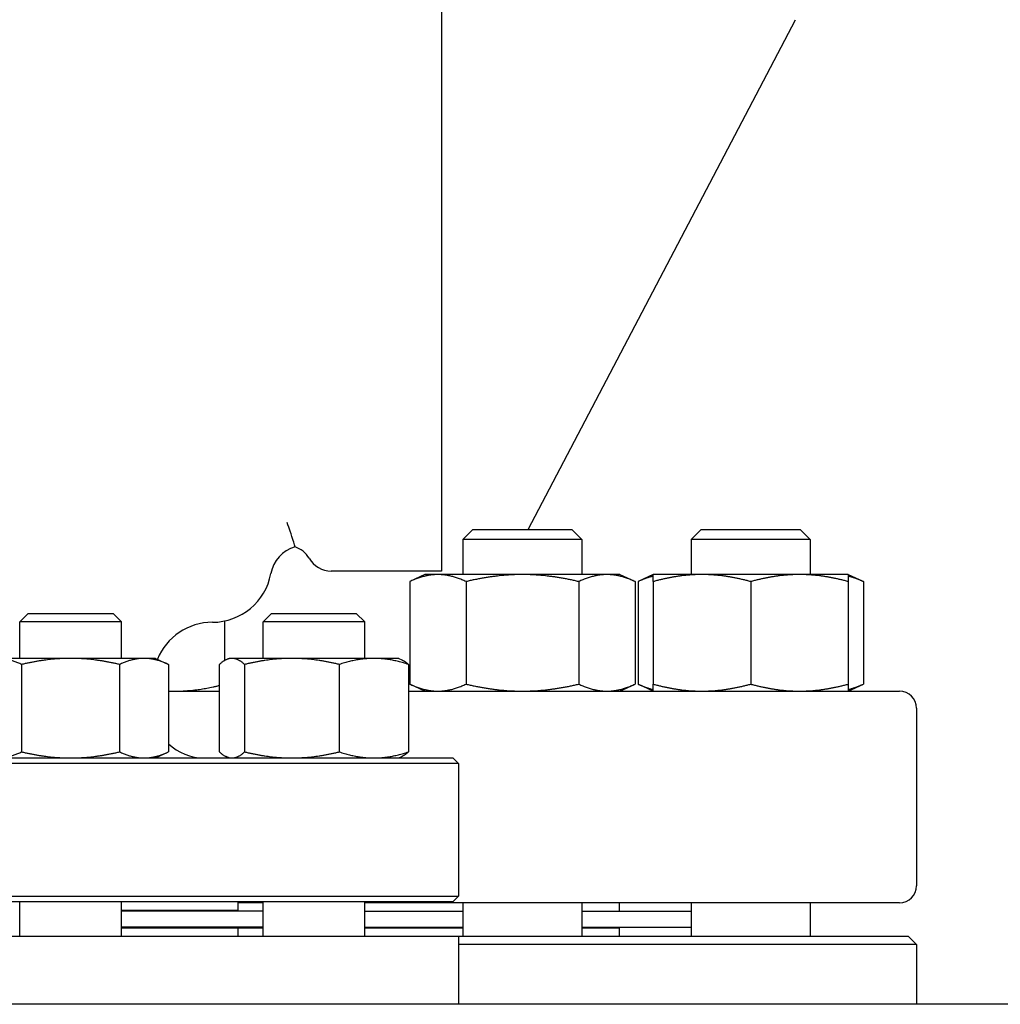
# Model space of a CAD drawing. Header units: inches. Extents: x 24 to 1128, y -94 to 748.
# Tile 522 of 573: x 946.08 to 953.31, y 297.5 to 304.76. Entities that reach past the tile are written whole.
import ezdxf

# ---------------------------------------------------------------- set-up
doc = ezdxf.new("R2010")
doc.units = ezdxf.units.IN
doc.header["$LTSCALE"] = 32
doc.header["$MEASUREMENT"] = 0
doc.layers.add('Visible (ANSI)', color=7, linetype='Continuous', lineweight=30)

msp = doc.modelspace()

# ---------------------------------------------------------------- linework, layer by layer
at = {"layer": 'Visible (ANSI)'}
for p, q in [((949.19166, 304.94362), (949.19166, 300.69362)), ((949.83085, 300.99862), (951.80034, 304.75596)), ((949.42327, 300.99862), (949.35036, 300.92571)), ((949.42327, 300.99862), (950.15244, 300.99862)), ((950.15244, 300.99862), (950.22536, 300.92571)), ((951.1056, 300.99862), (951.03268, 300.92571)), ((951.1056, 300.99862), (951.83476, 300.99862)), ((951.83476, 300.99862), (951.90768, 300.92571)), ((950.22536, 300.92571), (949.35036, 300.92571)), ((949.35036, 300.92571), (949.35036, 300.66762)), ((950.22536, 300.92571), (950.22536, 300.66762)), ((951.90768, 300.92571), (951.03268, 300.92571)), ((951.03268, 300.92571), (951.03268, 300.66762)), ((951.90768, 300.92571), (951.90768, 300.66762)), ((949.19166, 300.69362), (948.37916, 300.69362)), ((949.06886, 300.66762), (948.95763, 300.61576)), ((949.16519, 300.66762), (949.06886, 300.66762)), ((949.78786, 300.66762), (949.16519, 300.66762)), ((950.41053, 300.66762), (949.78786, 300.66762)), ((950.50686, 300.66762), (950.41053, 300.66762)), ((950.50686, 300.66762), (950.61809, 300.61576)), ((950.75118, 300.66762), (950.63995, 300.61576)), ((951.11068, 300.66762), (950.75118, 300.66762)), ((951.82968, 300.66762), (951.11068, 300.66762)), ((952.18918, 300.66762), (951.82968, 300.66762)), ((952.18918, 300.66762), (952.30041, 300.61576)), ((948.95763, 300.61576), (948.95763, 299.86049)), ((949.37274, 300.61576), (949.37274, 299.86049)), ((950.20297, 300.61576), (950.20297, 299.86049)), ((950.61809, 300.61576), (950.61809, 299.86049)), ((950.63995, 300.61576), (950.63995, 299.86049)), ((950.75118, 300.61576), (950.75118, 299.86049)), ((951.47018, 300.61576), (951.47018, 299.86049)), ((952.18918, 300.61576), (952.18918, 299.86049)), ((952.30041, 300.61576), (952.30041, 299.86049)), ((946.1468, 300.38112), (946.0843, 300.31862)), ((946.1468, 300.38112), (946.7718, 300.38112)), ((946.7718, 300.38112), (946.8343, 300.31862)), ((947.93951, 300.38112), (947.87701, 300.31862)), ((947.93951, 300.38112), (948.56451, 300.38112)), ((948.56451, 300.38112), (948.62701, 300.31862)), ((946.8343, 300.31862), (946.0843, 300.31862)), ((946.0843, 300.05012), (946.0843, 300.31862)), ((946.8343, 300.05012), (946.8343, 300.31862)), ((947.59299, 300.32524), (947.59299, 300.03355)), ((948.62701, 300.31862), (947.87701, 300.31862)), ((947.87701, 300.05012), (947.87701, 300.31862)), ((948.62701, 300.05012), (948.62701, 300.31862)), ((946.4593, 300.05012), (945.91804, 300.05012)), ((946.09846, 300.00504), (946.09846, 299.36121)), ((947.00057, 300.05012), (946.4593, 300.05012)), ((946.82015, 300.00504), (946.82015, 299.36121)), ((947.0843, 300.05012), (947.00057, 300.05012)), ((947.0843, 300.05012), (947.18099, 300.00504)), ((947.18099, 300.00504), (947.18099, 299.36121)), ((947.55492, 300.00504), (947.55492, 299.36121)), ((947.62701, 300.05012), (947.60497, 300.03984)), ((947.64831, 300.05012), (947.62701, 300.05012)), ((948.09025, 300.05012), (947.64831, 300.05012)), ((947.7417, 300.00504), (947.7417, 299.36121)), ((948.69396, 300.05012), (948.09025, 300.05012)), ((948.4388, 300.00504), (948.4388, 299.36121)), ((948.87701, 300.05012), (948.69396, 300.05012)), ((948.87701, 300.05012), (948.89906, 300.03984)), ((948.94911, 300.00504), (948.94911, 299.36121)), ((949.06886, 299.80862), (948.95763, 299.86049)), ((950.50686, 299.80862), (950.61809, 299.86049)), ((950.75118, 299.80862), (950.63995, 299.86049)), ((952.18918, 299.80862), (952.30041, 299.86049)), ((947.18099, 299.80862), (947.55492, 299.80862)), ((948.94911, 299.80862), (952.56666, 299.80862)), ((952.69166, 299.68362), (952.69166, 298.37362)), ((947.0843, 299.31612), (947.18099, 299.36121)), ((949.31666, 299.27446), (941.06666, 299.27446)), ((941.10833, 299.31612), (949.275, 299.31612)), ((947.62701, 299.31612), (947.60497, 299.32641)), ((948.87701, 299.31612), (948.89906, 299.32641)), ((949.275, 299.31612), (949.31666, 299.27446)), ((949.31666, 299.27446), (949.31666, 298.29779)), ((941.06666, 298.29779), (949.31666, 298.29779)), ((949.275, 298.25612), (941.10833, 298.25612)), ((946.0843, 298.00362), (946.0843, 298.25612)), ((946.8343, 298.00362), (946.8343, 298.25612)), ((947.69166, 298.25612), (947.69166, 298.19362)), ((947.87701, 298.24862), (947.69166, 298.24862)), ((947.87701, 298.00362), (947.87701, 298.25612)), ((948.62701, 298.00362), (948.62701, 298.25612)), ((952.56666, 298.24862), (948.62701, 298.24862)), ((949.275, 298.25612), (949.31666, 298.29779)), ((949.35036, 298.24862), (949.35036, 298.00362)), ((950.22536, 298.24862), (950.22536, 298.00362)), ((950.50166, 298.24862), (950.50166, 298.18862)), ((951.03268, 298.24862), (951.03268, 298.00362)), ((951.90768, 298.24862), (951.90768, 298.00362)), ((946.8343, 298.19362), (947.69166, 298.19362)), ((947.87701, 298.18862), (946.8343, 298.18862)), ((947.56666, 298.18862), (947.56666, 298.19362)), ((948.62701, 298.18862), (949.35036, 298.18862)), ((950.22536, 298.18862), (951.03268, 298.18862)), ((947.87701, 298.06862), (946.8343, 298.06862)), ((946.8343, 298.06362), (947.69166, 298.06362)), ((947.56666, 298.06362), (947.56666, 298.06862)), ((947.69166, 298.06362), (947.87701, 298.06362)), ((947.69166, 298.06362), (947.69166, 298.00362)), ((948.62701, 298.06862), (949.35036, 298.06862)), ((948.62701, 298.06362), (949.35036, 298.06362)), ((950.22536, 298.06862), (951.03268, 298.06862)), ((950.22536, 298.06362), (950.50166, 298.06362)), ((950.38166, 298.06862), (950.38166, 298.06362)), ((950.50166, 298.06362), (950.50166, 298.00362)), ((941.06666, 298.00362), (949.31666, 298.00362)), ((949.31666, 298.00362), (952.62916, 298.00362)), ((949.31666, 298.00362), (949.31666, 297.50112)), ((952.62916, 298.00362), (952.69166, 297.94112)), ((952.69166, 297.94112), (949.31666, 297.94112)), ((952.69166, 297.94112), (952.69166, 297.50112)), ((971.37916, 297.50112), (914.97407, 297.50112))]:
    msp.add_line(p, q, dxfattribs=at)
for centre, radius, start, end in [((948.18066, 300.63112), 0.25, 105.726524, 169.736126), ((948.0544, 300.69362), 0.1875, 30, 71.821374), ((948.37916, 300.88112), 0.1875, 210, 270), ((947.50416, 300.75362), 0.4375, 270, 349.736126), ((947.50416, 299.87862), 0.4375, 90, 157.883581), ((952.56666, 299.68362), 0.125, 0, 90), ((947.44166, 299.69112), 0.375, 225.96252, 270), ((952.56666, 298.37362), 0.125, 270, 0)]:
    msp.add_arc(centre, radius, start, end, dxfattribs=at)
for points, knots in [([(948.07757, 300.98627), (948.0707, 301.00572), (948.06307, 301.02722), (948.05466, 301.05082), (948.05453, 301.05118), (948.0544, 301.05153)], [-0.43766484, -0.43766484, -0.43766484, -0.43766484, 0, 0, 0.00667265, 0.00667265, 0.00667265, 0.00667265]), ([(948.11295, 300.87178), (948.11294, 300.87178), (948.11217, 300.87456), (948.10645, 300.89558), (948.09677, 300.93189), (948.07757, 300.98627)], [-1.6651117, -1.6651117, -1.6651117, -1.6651117, -1.2234638, -1.2234638, 0, 0, 0, 0])]:
    msp.add_open_spline(points, degree=3, knots=knots, dxfattribs=at)
for points, weights in [([(949.16519, 300.66762), (949.06886, 300.66762), (948.95763, 300.61576)], [1, 1.0379548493, 1]), ([(949.37274, 300.61576), (949.26151, 300.66762), (949.16519, 300.66762)], [1, 1.0379548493, 1]), ([(949.78786, 300.66762), (949.5952, 300.66762), (949.37274, 300.61576)], [1, 1.0379548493, 1]), ([(950.20297, 300.61576), (949.98051, 300.66762), (949.78786, 300.66762)], [1, 1.0379548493, 1]), ([(950.41053, 300.66762), (950.3142, 300.66762), (950.20297, 300.61576)], [1, 1.0379548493, 1]), ([(950.61809, 300.61576), (950.50686, 300.66762), (950.41053, 300.66762)], [1, 1.0379548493, 1]), ([(950.75118, 300.6558), (950.6986, 300.64311), (950.63995, 300.61576)], [1.01895290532, 1.01965956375, 1]), ([(950.75118, 300.61576), (950.75118, 300.66762), (950.75118, 300.66762)], [1, 1.0379548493, 1]), ([(951.11068, 300.66762), (950.94384, 300.66762), (950.75118, 300.61576)], [1, 1.0379548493, 1]), ([(951.47018, 300.61576), (951.27753, 300.66762), (951.11068, 300.66762)], [1, 1.0379548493, 1]), ([(951.82968, 300.66762), (951.66284, 300.66762), (951.47018, 300.61576)], [1, 1.0379548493, 1]), ([(952.18918, 300.61576), (951.99653, 300.66762), (951.82968, 300.66762)], [1, 1.0379548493, 1]), ([(952.18918, 300.66762), (952.18918, 300.66762), (952.18918, 300.61576)], [1, 1.0379548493, 1]), ([(952.30041, 300.61576), (952.24176, 300.64311), (952.18918, 300.6558)], [1, 1.01965956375, 1.01895290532]), ([(946.09846, 300.00504), (946.00177, 300.05012), (945.91804, 300.05012)], [1, 1.0379548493, 1]), ([(946.4593, 300.05012), (946.29183, 300.05012), (946.09846, 300.00504)], [1, 1.0379548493, 1]), ([(946.82015, 300.00504), (946.62677, 300.05012), (946.4593, 300.05012)], [1, 1.0379548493, 1]), ([(947.00057, 300.05012), (946.91683, 300.05012), (946.82015, 300.00504)], [1, 1.0379548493, 1]), ([(947.18099, 300.00504), (947.0843, 300.05012), (947.00057, 300.05012)], [1, 1.0379548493, 1]), ([(947.64831, 300.05012), (947.60497, 300.05012), (947.55492, 300.00504)], [1, 1.0379548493, 1]), ([(947.7417, 300.00504), (947.69165, 300.05012), (947.64831, 300.05012)], [1, 1.0379548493, 1]), ([(948.09025, 300.05012), (947.92849, 300.05012), (947.7417, 300.00504)], [1, 1.0379548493, 1]), ([(948.4388, 300.00504), (948.25201, 300.05012), (948.09025, 300.05012)], [1, 1.0379548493, 1]), ([(948.69396, 300.05012), (948.57554, 300.05012), (948.4388, 300.00504)], [1, 1.0379548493, 1]), ([(948.94911, 300.00504), (948.81237, 300.05012), (948.69396, 300.05012)], [1, 1.0379548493, 1]), ([(948.89906, 300.03984), (948.92272, 300.02881), (948.94911, 300.00504)], [1.01895290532, 1.01965956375, 1]), ([(947.23349, 299.80862), (947.38472, 299.80862), (947.55492, 299.85066)], [1, 1.03428203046, 1.00663481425]), ([(948.95763, 299.86049), (949.06886, 299.80862), (949.16519, 299.80862)], [1, 1.0379548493, 1]), ([(949.16519, 299.80862), (949.26151, 299.80862), (949.37274, 299.86049)], [1, 1.0379548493, 1]), ([(949.37274, 299.86049), (949.5952, 299.80862), (949.78786, 299.80862)], [1, 1.0379548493, 1]), ([(949.78786, 299.80862), (949.98051, 299.80862), (950.20297, 299.86049)], [1, 1.0379548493, 1]), ([(950.20297, 299.86049), (950.3142, 299.80862), (950.41053, 299.80862)], [1, 1.0379548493, 1]), ([(950.41053, 299.80862), (950.50686, 299.80862), (950.61809, 299.86049)], [1, 1.0379548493, 1]), ([(950.63995, 299.86049), (950.6986, 299.83314), (950.75118, 299.82045)], [1, 1.01965956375, 1.01895290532]), ([(950.75118, 299.86049), (950.94384, 299.80862), (951.11068, 299.80862)], [1, 1.0379548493, 1]), ([(950.75118, 299.80862), (950.75118, 299.80862), (950.75118, 299.86049)], [1, 1.0379548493, 1]), ([(951.11068, 299.80862), (951.27753, 299.80862), (951.47018, 299.86049)], [1, 1.0379548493, 1]), ([(951.47018, 299.86049), (951.66284, 299.80862), (951.82968, 299.80862)], [1, 1.0379548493, 1]), ([(951.82968, 299.80862), (951.99653, 299.80862), (952.18918, 299.86049)], [1, 1.0379548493, 1]), ([(952.18918, 299.86049), (952.18918, 299.80862), (952.18918, 299.80862)], [1, 1.0379548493, 1]), ([(952.18918, 299.82045), (952.24176, 299.83314), (952.30041, 299.86049)], [1.01895290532, 1.01965956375, 1]), ([(947.18099, 299.80981), (947.20729, 299.80862), (947.23349, 299.80862)], [1.00979375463, 1.00577581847, 1]), ([(945.91804, 299.31612), (946.00177, 299.31612), (946.09846, 299.36121)], [1, 1.0379548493, 1]), ([(946.09846, 299.36121), (946.29183, 299.31612), (946.4593, 299.31612)], [1, 1.0379548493, 1]), ([(946.4593, 299.31612), (946.62677, 299.31612), (946.82015, 299.36121)], [1, 1.0379548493, 1]), ([(946.82015, 299.36121), (946.91683, 299.31612), (947.00057, 299.31612)], [1, 1.0379548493, 1]), ([(947.00057, 299.31612), (947.0843, 299.31612), (947.18099, 299.36121)], [1, 1.0379548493, 1]), ([(947.55492, 299.36121), (947.60497, 299.31612), (947.64831, 299.31612)], [1, 1.0379548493, 1]), ([(947.64831, 299.31612), (947.69165, 299.31612), (947.7417, 299.36121)], [1, 1.0379548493, 1]), ([(947.7417, 299.36121), (947.92849, 299.31612), (948.09025, 299.31612)], [1, 1.0379548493, 1]), ([(948.09025, 299.31612), (948.25201, 299.31612), (948.4388, 299.36121)], [1, 1.0379548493, 1]), ([(948.4388, 299.36121), (948.57554, 299.31612), (948.69396, 299.31612)], [1, 1.0379548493, 1]), ([(948.69396, 299.31612), (948.81237, 299.31612), (948.94911, 299.36121)], [1, 1.0379548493, 1]), ([(948.94911, 299.36121), (948.92272, 299.33744), (948.89906, 299.32641)], [1, 1.01965956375, 1.01895290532])]:
    msp.add_rational_spline(points, weights, degree=2, dxfattribs=at)

doc.saveas('drawing.dxf')
